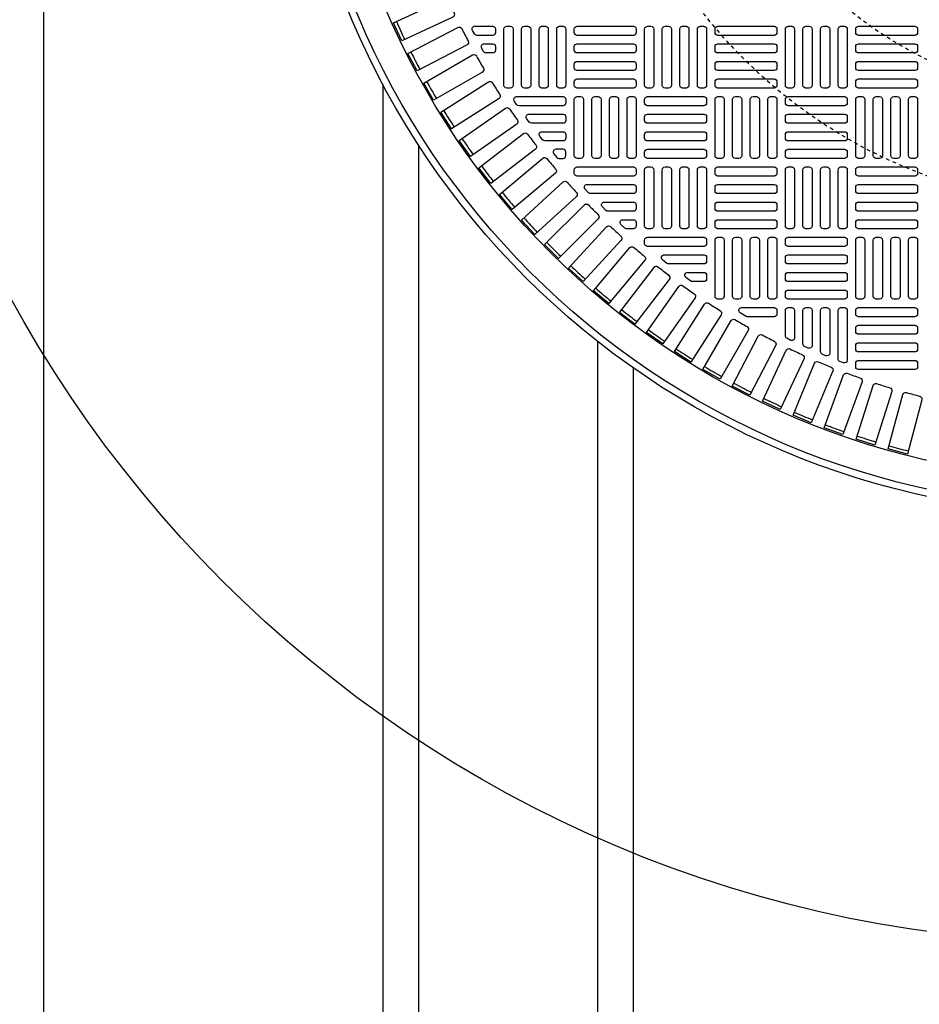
# Model space of a CAD drawing. Extents: x -169 to 2224, y 0 to 2796.
# Tile 483 of 530: x 1846 to 1871, y 1281 to 1308. Entities that reach past the tile are written whole.
import ezdxf

# ---------------------------------------------------------------- set-up
doc = ezdxf.new("R2010")
doc.units = 0
doc.header["$MEASUREMENT"] = 0
doc.linetypes.add('HIDDEN2', pattern=[0.28125, 0.1875, -0.09375])
doc.layers.get('DEFPOINTS').update_dxf_attribs({"linetype": 'CONTINUOUS'})
for name, color, linetype in [('TANK-MANHOLE-COVER-40', 2, 'CONTINUOUS'), ('TANK-MANHOLE-COVER-HATCH-40', 252, 'CONTINUOUS'), ('TANK-SLOPE', 3, 'CONTINUOUS'), ('TANK-UST-RIB', 7, 'CONTINUOUS')]:
    doc.layers.add(name, color=color, linetype=linetype)

msp = doc.modelspace()

# ---------------------------------------------------------------- linework, layer by layer
at = {"layer": 'DEFPOINTS', "color": 8, "linetype": 'HIDDEN2', "ltscale": 0.125}
msp.add_circle((1875.78648, 1317.01839), 14, dxfattribs=at)
msp.add_circle((1875.78648, 1317.01839), 14, dxfattribs=at)
at = {"layer": 'DEFPOINTS', "color": 8, "linetype": 'HIDDEN2', "ltscale": 0.5}
msp.add_circle((1875.78648, 1317.01839), 11, dxfattribs=at)
msp.add_circle((1875.78648, 1317.01839), 11, dxfattribs=at)
at = {"layer": 'TANK-MANHOLE-COVER-40', "color": 4, "linetype": 'Continuous'}
msp.add_circle((1875.78572, 1317.01839), 22.63902, dxfattribs=at)
at = {"layer": 'TANK-MANHOLE-COVER-40', "color": 1, "linetype": 'Continuous'}
msp.add_circle((1875.78572, 1317.01839), 22.44094, dxfattribs=at)
at = {"layer": 'TANK-MANHOLE-COVER-40', "color": 2, "linetype": 'Continuous'}
msp.add_circle((1875.78572, 1317.01839), 21.65354, dxfattribs=at)
at = {"layer": 'TANK-MANHOLE-COVER-HATCH-40', "linetype": 'Continuous'}
for points in [[(1857.61325, 1308.76078, 0.00491171), (1857.77898, 1308.40537, -0.41709369), (1857.74122, 1308.30003), (1856.31309, 1307.63408), (1856.08015, 1308.13362), (1857.50829, 1308.79957, -0.41709369), (1857.61325, 1308.76078)], [(1857.99074, 1307.97597, 0.00491171), (1858.17181, 1307.62812, -0.41709369), (1858.13869, 1307.52124), (1856.74096, 1306.79363), (1856.48646, 1307.28253), (1857.88418, 1308.01014, -0.41709369), (1857.99074, 1307.97597)], [(1858.4021, 1307.20837, 0.00491171), (1858.59818, 1306.86875, -0.41709369), (1858.56974, 1306.76052), (1857.20509, 1305.97264), (1856.9295, 1306.44997), (1858.29415, 1307.23786, -0.41709369), (1858.4021, 1307.20837)], [(1858.84655, 1306.45944, 0.00491171), (1859.05726, 1306.1287, -0.41709369), (1859.03357, 1306.01933), (1857.70458, 1305.17267), (1857.40843, 1305.63754), (1858.73742, 1306.4842, -0.41709369), (1858.84655, 1306.45944)], [(1859.32325, 1305.73061, 0.00491171), (1859.54818, 1305.40938, -0.41709369), (1859.52929, 1305.29909), (1858.23849, 1304.39526), (1857.92235, 1304.84676), (1859.21314, 1305.75059, -0.41709369), (1859.32325, 1305.73061)], [(1860.36969, 1304.33877, 0.00491171), (1860.62176, 1304.03836, -0.41709369), (1860.61255, 1303.92684), (1859.40544, 1302.91395), (1859.05115, 1303.33618), (1860.25826, 1304.34907, -0.41709369), (1860.36969, 1304.33877)], [(1861.53345, 1303.04342, 0.00491171), (1861.81075, 1302.76613, -0.41709369), (1861.8113, 1302.65423), (1860.69706, 1301.53999), (1860.30732, 1301.92974), (1861.42155, 1303.04397, -0.41709369), (1861.53345, 1303.04342)], [(1862.80569, 1301.85444, 0.00491171), (1863.10609, 1301.60236, -0.41709369), (1863.11639, 1301.49094), (1862.10351, 1300.28383), (1861.68128, 1300.63812), (1862.69416, 1301.84523, -0.41709369), (1862.80569, 1301.85444)], [(1863.78144, 1301.38847, -0.16819223), (1863.73275, 1301.40532), (1863.60763, 1301.50375, -0.71204699), (1863.65631, 1301.64438), (1864.76209, 1301.64438), (1864.76209, 1301.64438, -0.41421356), (1864.84083, 1301.56564), (1864.84083, 1301.46721), (1864.84083, 1301.46721, -0.41421356), (1864.76209, 1301.38847), (1863.75418, 1301.38847)], [(1863.47948, 1301.30269, 0.41709369), (1863.36847, 1301.28863), (1862.4092, 1300.03848), (1862.84648, 1299.70295), (1863.80575, 1300.95309, 0.41709369), (1863.7906, 1301.06396, -0.00491171), (1863.47948, 1301.30269)], [(1864.44754, 1300.89634, -0.15754945), (1864.40146, 1300.91123), (1864.26506, 1301.00966, -0.72778796), (1864.31113, 1301.15225), (1864.76209, 1301.15225), (1864.76209, 1301.15225, -0.41421356), (1864.84083, 1301.07351), (1864.84083, 1300.97508), (1864.84083, 1300.97508, -0.41421356), (1864.76209, 1300.89634), (1864.42209, 1300.89634)], [(1864.1767, 1300.78085, 0.00491171), (1864.49794, 1300.55592, -0.41709369), (1864.51791, 1300.44582), (1863.61409, 1299.15503), (1863.16258, 1299.47117), (1864.06641, 1300.76197, -0.41709369), (1864.1767, 1300.78085)], [(1864.89603, 1300.28993, 0.00491171), (1865.22676, 1300.07923, -0.41709369), (1865.25152, 1299.9701), (1864.40486, 1298.64111), (1863.94, 1298.93726), (1864.78666, 1300.26625, -0.41709369), (1864.89603, 1300.28993)], [(1865.98753, 1299.91209, -0.1342636), (1865.94746, 1299.92305), (1865.78096, 1300.02147, -0.76325856), (1865.82102, 1300.168), (1866.7306, 1300.168), (1866.7306, 1300.168, -0.41421356), (1866.80934, 1300.08926), (1866.80934, 1299.99083), (1866.80934, 1299.99083, -0.41421356), (1866.7306, 1299.91209), (1865.966, 1299.91209)], [(1865.63607, 1299.83085, 0.00491171), (1865.97569, 1299.63477, -0.41709369), (1866.00518, 1299.52683), (1865.2173, 1298.16217), (1864.73996, 1298.43776), (1865.52785, 1299.80242, -0.41709369), (1865.63607, 1299.83085)], [(1866.39545, 1299.40449, 0.00491171), (1866.74329, 1299.22341, -0.41709369), (1866.77746, 1299.11686), (1866.04985, 1297.71913), (1865.56095, 1297.97364), (1866.28856, 1299.37136, -0.41709369), (1866.39545, 1299.40449)], [(1867.17269, 1299.01166, 0.00491171), (1867.5281, 1298.84592, -0.41709369), (1867.56689, 1298.74096), (1866.90094, 1297.31283), (1866.4014, 1297.54577), (1867.06735, 1298.9739, -0.41709369), (1867.17269, 1299.01166)], [(1867.96633, 1298.6531, 0.00491171), (1868.32863, 1298.50303, -0.41709369), (1868.37196, 1298.39986), (1867.76894, 1296.94404), (1867.25972, 1297.15496), (1867.86274, 1298.61079, -0.41709369), (1867.96633, 1298.6531)], [(1868.77486, 1298.3295, 0.00491171), (1869.14336, 1298.19538, -0.41709369), (1869.19115, 1298.09419), (1868.6522, 1296.61346), (1868.13426, 1296.80197), (1868.67321, 1298.28271, -0.41709369), (1868.77486, 1298.3295)], [(1869.59673, 1298.04148, 0.00491171), (1869.97073, 1297.92356, -0.41709369), (1870.02289, 1297.82456), (1869.54904, 1296.32172), (1869.02337, 1296.48746), (1869.49722, 1297.9903, -0.41709369), (1869.59673, 1298.04148)], [(1870.43038, 1297.78958, 0.00491171), (1870.80917, 1297.68809, -0.41709369), (1870.8656, 1297.59145), (1870.45776, 1296.06938), (1869.92536, 1296.21203), (1870.3332, 1297.73411, -0.41709369), (1870.43038, 1297.78958)]]:
    msp.add_lwpolyline(points, format="xyb", dxfattribs=at)
for points in [[(1858.35859, 1308.04201), (1858.85658, 1308.04201), (1858.85658, 1308.04201, -0.41421356), (1858.93532, 1307.96327), (1858.93532, 1307.86485), (1858.93532, 1307.86485, -0.41421356), (1858.85658, 1307.78611), (1858.41541, 1307.78611, -0.26794919), (1858.34722, 1307.82548), (1858.29039, 1307.9239, -0.57735027)], [(1858.61652, 1307.54989), (1858.85658, 1307.54989), (1858.85658, 1307.54989, -0.41421356), (1858.93532, 1307.47115), (1858.93532, 1307.37272), (1858.93532, 1307.37272, -0.41421356), (1858.85658, 1307.29398), (1858.67133, 1307.29398, -0.27209959), (1858.60254, 1307.33441), (1858.54773, 1307.43284, -0.57220395)], [(1859.52508, 1306.07351), (1860.82509, 1306.07351), (1860.82509, 1306.07351, -0.41421356), (1860.90383, 1305.99477), (1860.90383, 1305.89634), (1860.90383, 1305.89634, -0.41421356), (1860.82509, 1305.8176), (1859.59185, 1305.8176, -0.24862232), (1859.52669, 1305.85214), (1859.45992, 1305.95057, -0.60176538)], [(1859.86984, 1305.58138), (1860.82509, 1305.58138), (1860.82509, 1305.58138, -0.41421356), (1860.90383, 1305.50264), (1860.90383, 1305.40422), (1860.90383, 1305.40422, -0.41421356), (1860.82509, 1305.32548), (1859.94109, 1305.32548, -0.24054885), (1859.8773, 1305.35805), (1859.80606, 1305.45647, -0.61218964)], [(1859.83091, 1305.02377, 0.00491946), (1860.07001, 1304.71216, -0.41709369), (1860.05595, 1304.60114), (1858.80581, 1303.64188), (1858.47027, 1304.07916), (1859.72091, 1305.0388, -0.41710279)], [(1860.23781, 1305.08926), (1860.82509, 1305.08926), (1860.82509, 1305.08926, -0.41421356), (1860.90383, 1305.01052), (1860.90383, 1304.91209), (1860.90383, 1304.91209, -0.41421356), (1860.82509, 1304.83335), (1860.31384, 1304.83335, -0.23232365), (1860.25153, 1304.86396), (1860.1755, 1304.96238, -0.62295027)], [(1860.82509, 1304.59713), (1860.82509, 1304.59713), (1860.63069, 1304.59713, 0.63408546), (1860.56994, 1304.46829), (1860.65111, 1304.36987, 0.2239262), (1860.71186, 1304.34123), (1860.82509, 1304.34123, 0.41421356), (1860.90383, 1304.41997), (1860.90383, 1304.41997), (1860.90383, 1304.51839, 0.41421356)], [(1861.14005, 1304.02627, -0.41421356), (1861.21879, 1304.10501), (1862.79359, 1304.10501, -0.41421356), (1862.87233, 1304.02627), (1862.87233, 1303.92784, -0.41421356), (1862.79359, 1303.8491), (1861.21879, 1303.8491, -0.41421356), (1861.14005, 1303.92784)], [(1861.19804, 1303.27746), (1860.03626, 1302.21288), (1859.66389, 1302.61925), (1860.82567, 1303.68383, -0.41709369), (1860.93744, 1303.6784, 0.00491171), (1861.20237, 1303.38927, -0.41709369)], [(1861.49948, 1303.61288), (1862.79359, 1303.61288), (1862.79359, 1303.61288, -0.41421356), (1862.87233, 1303.53414), (1862.87233, 1303.43571), (1862.87233, 1303.43571, -0.41421356), (1862.79359, 1303.35697), (1861.59232, 1303.35697, -0.20651443), (1861.53504, 1303.38169), (1861.4422, 1303.48011, -0.6576677)], [(1861.98063, 1303.12075), (1862.79359, 1303.12075), (1862.79359, 1303.12075, -0.41421356), (1862.87233, 1303.04201), (1862.87233, 1302.94359), (1862.87233, 1302.94359, -0.41421356), (1862.79359, 1302.86485), (1862.08018, 1302.86485, -0.19743793), (1862.02482, 1302.8876), (1861.92527, 1302.98602, -0.67023271)], [(1862.4974, 1302.62863), (1862.79359, 1302.62863), (1862.79359, 1302.62863, -0.41421356), (1862.87233, 1302.54989), (1862.87233, 1302.45146), (1862.87233, 1302.45146, -0.41421356), (1862.79359, 1302.37272), (1862.60443, 1302.37272, -0.1880618), (1862.55113, 1302.3935), (1862.4441, 1302.49193, -0.68341411)], [(1862.45115, 1302.05834), (1861.38658, 1300.89657), (1860.98021, 1301.26894), (1862.04478, 1302.43072, -0.41709369), (1862.1566, 1302.43505, 0.00491171), (1862.44572, 1302.17011, -0.41709369)], [(1864.84083, 1301.95934, -0.41421356), (1864.76209, 1301.8806), (1863.18729, 1301.8806, -0.41421356), (1863.10855, 1301.95934), (1863.10855, 1302.05776, -0.41421356), (1863.18729, 1302.1365), (1864.76209, 1302.1365, -0.41421356), (1864.84083, 1302.05776)], [(1867.04556, 1299.3816), (1867.04556, 1300.08926), (1867.04556, 1300.08926, -0.41421356), (1867.1243, 1300.168), (1867.22272, 1300.168), (1867.22272, 1300.168, -0.41421356), (1867.30146, 1300.08926), (1867.30146, 1299.32478, -0.57735027), (1867.18335, 1299.25659), (1867.08493, 1299.31341, -0.26794919)], [(1867.53768, 1299.15213), (1867.53768, 1300.08926), (1867.53768, 1300.08926, -0.41421356), (1867.61642, 1300.168), (1867.71485, 1300.168), (1867.71485, 1300.168, -0.41421356), (1867.79359, 1300.08926), (1867.79359, 1299.10766, -0.54471323), (1867.68243, 1299.03591), (1867.58401, 1299.08037, -0.2947387)], [(1868.02981, 1298.9352), (1868.02981, 1300.08926), (1868.02981, 1300.08926, -0.41421356), (1868.10855, 1300.168), (1868.20698, 1300.168), (1868.20698, 1300.168, -0.41421356), (1868.28572, 1300.08926), (1868.28572, 1298.89393, -0.53592322), (1868.17652, 1298.82131), (1868.0781, 1298.86259, -0.30214843)], [(1868.52194, 1298.73409), (1868.52194, 1300.08926), (1868.52194, 1300.08926, -0.41421356), (1868.60068, 1300.168), (1868.6991, 1300.168), (1868.6991, 1300.168, -0.41421356), (1868.77784, 1300.08926), (1868.77784, 1298.69589, -0.52729524), (1868.67061, 1298.62249), (1868.57219, 1298.66068, -0.30950451)]]:
    msp.add_lwpolyline(points, format="xyb", close=True, dxfattribs=at)
at = {"layer": 'TANK-MANHOLE-COVER-HATCH-40', "linetype": 'Continuous', "flags": 128}
for points in [[(1859.34871, 1308.04201, -0.41421356), (1859.42745, 1307.96327), (1859.42745, 1306.38847, -0.41421356), (1859.34871, 1306.30973), (1859.25028, 1306.30973, -0.41421356), (1859.17154, 1306.38847), (1859.17154, 1307.96327, -0.41421356), (1859.25028, 1308.04201)], [(1859.84083, 1308.04201, -0.41421356), (1859.91957, 1307.96327), (1859.91957, 1306.38847, -0.41421356), (1859.84083, 1306.30973), (1859.74241, 1306.30973, -0.41421356), (1859.66367, 1306.38847), (1859.66367, 1307.96327, -0.41421356), (1859.74241, 1308.04201)], [(1860.33296, 1308.04201, -0.41421356), (1860.4117, 1307.96327), (1860.4117, 1306.38847, -0.41421356), (1860.33296, 1306.30973), (1860.23453, 1306.30973, -0.41421356), (1860.15579, 1306.38847), (1860.15579, 1307.96327, -0.41421356), (1860.23453, 1308.04201)], [(1860.82509, 1308.04201, -0.41421356), (1860.90383, 1307.96327), (1860.90383, 1306.38847, -0.41421356), (1860.82509, 1306.30973), (1860.72666, 1306.30973, -0.41421356), (1860.64792, 1306.38847), (1860.64792, 1307.96327, -0.41421356), (1860.72666, 1308.04201)], [(1861.14005, 1307.96327, -0.41421356), (1861.21879, 1308.04201), (1862.79359, 1308.04201, -0.41421356), (1862.87233, 1307.96327), (1862.87233, 1307.86485, -0.41421356), (1862.79359, 1307.78611), (1861.21879, 1307.78611, -0.41421356), (1861.14005, 1307.86485)], [(1863.28572, 1308.04201, -0.41421356), (1863.36446, 1307.96327), (1863.36446, 1306.38847, -0.41421356), (1863.28572, 1306.30973), (1863.18729, 1306.30973, -0.41421356), (1863.10855, 1306.38847), (1863.10855, 1307.96327, -0.41421356), (1863.18729, 1308.04201)], [(1863.77784, 1308.04201, -0.41421356), (1863.85658, 1307.96327), (1863.85658, 1306.38847, -0.41421356), (1863.77784, 1306.30973), (1863.67942, 1306.30973, -0.41421356), (1863.60068, 1306.38847), (1863.60068, 1307.96327, -0.41421356), (1863.67942, 1308.04201)], [(1864.26997, 1308.04201, -0.41421356), (1864.34871, 1307.96327), (1864.34871, 1306.38847, -0.41421356), (1864.26997, 1306.30973), (1864.17154, 1306.30973, -0.41421356), (1864.0928, 1306.38847), (1864.0928, 1307.96327, -0.41421356), (1864.17154, 1308.04201)], [(1864.76209, 1308.04201, -0.41421356), (1864.84083, 1307.96327), (1864.84083, 1306.38847, -0.41421356), (1864.76209, 1306.30973), (1864.66367, 1306.30973, -0.41421356), (1864.58493, 1306.38847), (1864.58493, 1307.96327, -0.41421356), (1864.66367, 1308.04201)], [(1865.07705, 1307.96327, -0.41421356), (1865.15579, 1308.04201), (1866.7306, 1308.04201, -0.41421356), (1866.80934, 1307.96327), (1866.80934, 1307.86485, -0.41421356), (1866.7306, 1307.78611), (1865.15579, 1307.78611, -0.41421356), (1865.07705, 1307.86485)], [(1867.22272, 1308.04201, -0.41421356), (1867.30146, 1307.96327), (1867.30146, 1306.38847, -0.41421356), (1867.22272, 1306.30973), (1867.1243, 1306.30973, -0.41421356), (1867.04556, 1306.38847), (1867.04556, 1307.96327, -0.41421356), (1867.1243, 1308.04201)], [(1867.71485, 1308.04201, -0.41421356), (1867.79359, 1307.96327), (1867.79359, 1306.38847, -0.41421356), (1867.71485, 1306.30973), (1867.61642, 1306.30973, -0.41421356), (1867.53768, 1306.38847), (1867.53768, 1307.96327, -0.41421356), (1867.61642, 1308.04201)], [(1868.20698, 1308.04201, -0.41421356), (1868.28572, 1307.96327), (1868.28572, 1306.38847, -0.41421356), (1868.20698, 1306.30973), (1868.10855, 1306.30973, -0.41421356), (1868.02981, 1306.38847), (1868.02981, 1307.96327, -0.41421356), (1868.10855, 1308.04201)], [(1868.6991, 1308.04201, -0.41421356), (1868.77784, 1307.96327), (1868.77784, 1306.38847, -0.41421356), (1868.6991, 1306.30973), (1868.60068, 1306.30973, -0.41421356), (1868.52194, 1306.38847), (1868.52194, 1307.96327, -0.41421356), (1868.60068, 1308.04201)], [(1869.01406, 1307.96327, -0.41421356), (1869.0928, 1308.04201), (1870.66761, 1308.04201, -0.41421356), (1870.74635, 1307.96327), (1870.74635, 1307.86485, -0.41421356), (1870.66761, 1307.78611), (1869.0928, 1307.78611, -0.41421356), (1869.01406, 1307.86485)], [(1861.14005, 1307.47115, -0.41421356), (1861.21879, 1307.54989), (1862.79359, 1307.54989, -0.41421356), (1862.87233, 1307.47115), (1862.87233, 1307.37272, -0.41421356), (1862.79359, 1307.29398), (1861.21879, 1307.29398, -0.41421356), (1861.14005, 1307.37272)], [(1865.07705, 1307.47115, -0.41421356), (1865.15579, 1307.54989), (1866.7306, 1307.54989, -0.41421356), (1866.80934, 1307.47115), (1866.80934, 1307.37272, -0.41421356), (1866.7306, 1307.29398), (1865.15579, 1307.29398, -0.41421356), (1865.07705, 1307.37272)], [(1869.01406, 1307.47115, -0.41421356), (1869.0928, 1307.54989), (1870.66761, 1307.54989, -0.41421356), (1870.74635, 1307.47115), (1870.74635, 1307.37272, -0.41421356), (1870.66761, 1307.29398), (1869.0928, 1307.29398, -0.41421356), (1869.01406, 1307.37272)], [(1861.14005, 1306.97902, -0.41421356), (1861.21879, 1307.05776), (1862.79359, 1307.05776, -0.41421356), (1862.87233, 1306.97902), (1862.87233, 1306.8806, -0.41421356), (1862.79359, 1306.80186), (1861.21879, 1306.80186, -0.41421356), (1861.14005, 1306.8806)], [(1865.07705, 1306.97902, -0.41421356), (1865.15579, 1307.05776), (1866.7306, 1307.05776, -0.41421356), (1866.80934, 1306.97902), (1866.80934, 1306.8806, -0.41421356), (1866.7306, 1306.80186), (1865.15579, 1306.80186, -0.41421356), (1865.07705, 1306.8806)], [(1869.01406, 1306.97902, -0.41421356), (1869.0928, 1307.05776), (1870.66761, 1307.05776, -0.41421356), (1870.74635, 1306.97902), (1870.74635, 1306.8806, -0.41421356), (1870.66761, 1306.80186), (1869.0928, 1306.80186, -0.41421356), (1869.01406, 1306.8806)], [(1861.14005, 1306.4869, -0.41421356), (1861.21879, 1306.56564), (1862.79359, 1306.56564, -0.41421356), (1862.87233, 1306.4869), (1862.87233, 1306.38847, -0.41421356), (1862.79359, 1306.30973), (1861.21879, 1306.30973, -0.41421356), (1861.14005, 1306.38847)], [(1865.07705, 1306.4869, -0.41421356), (1865.15579, 1306.56564), (1866.7306, 1306.56564, -0.41421356), (1866.80934, 1306.4869), (1866.80934, 1306.38847, -0.41421356), (1866.7306, 1306.30973), (1865.15579, 1306.30973, -0.41421356), (1865.07705, 1306.38847)], [(1869.01406, 1306.4869, -0.41421356), (1869.0928, 1306.56564), (1870.66761, 1306.56564, -0.41421356), (1870.74635, 1306.4869), (1870.74635, 1306.38847, -0.41421356), (1870.66761, 1306.30973), (1869.0928, 1306.30973, -0.41421356), (1869.01406, 1306.38847)], [(1861.31721, 1306.07351, -0.41421356), (1861.39595, 1305.99477), (1861.39595, 1304.41997, -0.41421356), (1861.31721, 1304.34123), (1861.21879, 1304.34123, -0.41421356), (1861.14005, 1304.41997), (1861.14005, 1305.99477, -0.41421356), (1861.21879, 1306.07351)], [(1861.80934, 1306.07351, -0.41421356), (1861.88808, 1305.99477), (1861.88808, 1304.41997, -0.41421356), (1861.80934, 1304.34123), (1861.71091, 1304.34123, -0.41421356), (1861.63217, 1304.41997), (1861.63217, 1305.99477, -0.41421356), (1861.71091, 1306.07351)], [(1862.30146, 1306.07351, -0.41421356), (1862.3802, 1305.99477), (1862.3802, 1304.41997, -0.41421356), (1862.30146, 1304.34123), (1862.20304, 1304.34123, -0.41421356), (1862.1243, 1304.41997), (1862.1243, 1305.99477, -0.41421356), (1862.20304, 1306.07351)], [(1862.79359, 1306.07351, -0.41421356), (1862.87233, 1305.99477), (1862.87233, 1304.41997, -0.41421356), (1862.79359, 1304.34123), (1862.69516, 1304.34123, -0.41421356), (1862.61642, 1304.41997), (1862.61642, 1305.99477, -0.41421356), (1862.69516, 1306.07351)], [(1864.84083, 1305.89634, -0.41421356), (1864.76209, 1305.8176), (1863.18729, 1305.8176, -0.41421356), (1863.10855, 1305.89634), (1863.10855, 1305.99477, -0.41421356), (1863.18729, 1306.07351), (1864.76209, 1306.07351, -0.41421356), (1864.84083, 1305.99477)], [(1865.25422, 1306.07351, -0.41421356), (1865.33296, 1305.99477), (1865.33296, 1304.41997, -0.41421356), (1865.25422, 1304.34123), (1865.15579, 1304.34123, -0.41421356), (1865.07705, 1304.41997), (1865.07705, 1305.99477, -0.41421356), (1865.15579, 1306.07351)], [(1865.74635, 1306.07351, -0.41421356), (1865.82509, 1305.99477), (1865.82509, 1304.41997, -0.41421356), (1865.74635, 1304.34123), (1865.64792, 1304.34123, -0.41421356), (1865.56918, 1304.41997), (1865.56918, 1305.99477, -0.41421356), (1865.64792, 1306.07351)], [(1866.23847, 1306.07351, -0.41421356), (1866.31721, 1305.99477), (1866.31721, 1304.41997, -0.41421356), (1866.23847, 1304.34123), (1866.14005, 1304.34123, -0.41421356), (1866.06131, 1304.41997), (1866.06131, 1305.99477, -0.41421356), (1866.14005, 1306.07351)], [(1866.7306, 1306.07351, -0.41421356), (1866.80934, 1305.99477), (1866.80934, 1304.41997, -0.41421356), (1866.7306, 1304.34123), (1866.63217, 1304.34123, -0.41421356), (1866.55343, 1304.41997), (1866.55343, 1305.99477, -0.41421356), (1866.63217, 1306.07351)], [(1868.77784, 1305.89634, -0.41421356), (1868.6991, 1305.8176), (1867.1243, 1305.8176, -0.41421356), (1867.04556, 1305.89634), (1867.04556, 1305.99477, -0.41421356), (1867.1243, 1306.07351), (1868.6991, 1306.07351, -0.41421356), (1868.77784, 1305.99477)], [(1869.19123, 1306.07351, -0.41421356), (1869.26997, 1305.99477), (1869.26997, 1304.41997, -0.41421356), (1869.19123, 1304.34123), (1869.0928, 1304.34123, -0.41421356), (1869.01406, 1304.41997), (1869.01406, 1305.99477, -0.41421356), (1869.0928, 1306.07351)], [(1869.68335, 1306.07351, -0.41421356), (1869.76209, 1305.99477), (1869.76209, 1304.41997, -0.41421356), (1869.68335, 1304.34123), (1869.58493, 1304.34123, -0.41421356), (1869.50619, 1304.41997), (1869.50619, 1305.99477, -0.41421356), (1869.58493, 1306.07351)], [(1870.17548, 1306.07351, -0.41421356), (1870.25422, 1305.99477), (1870.25422, 1304.41997, -0.41421356), (1870.17548, 1304.34123), (1870.07705, 1304.34123, -0.41421356), (1869.99831, 1304.41997), (1869.99831, 1305.99477, -0.41421356), (1870.07705, 1306.07351)], [(1870.66761, 1306.07351, -0.41421356), (1870.74635, 1305.99477), (1870.74635, 1304.41997, -0.41421356), (1870.66761, 1304.34123), (1870.56918, 1304.34123, -0.41421356), (1870.49044, 1304.41997), (1870.49044, 1305.99477, -0.41421356), (1870.56918, 1306.07351)], [(1864.84083, 1305.40422, -0.41421356), (1864.76209, 1305.32548), (1863.18729, 1305.32548, -0.41421356), (1863.10855, 1305.40422), (1863.10855, 1305.50264, -0.41421356), (1863.18729, 1305.58138), (1864.76209, 1305.58138, -0.41421356), (1864.84083, 1305.50264)], [(1868.77784, 1305.40422, -0.41421356), (1868.6991, 1305.32548), (1867.1243, 1305.32548, -0.41421356), (1867.04556, 1305.40422), (1867.04556, 1305.50264, -0.41421356), (1867.1243, 1305.58138), (1868.6991, 1305.58138, -0.41421356), (1868.77784, 1305.50264)], [(1864.84083, 1304.91209, -0.41421356), (1864.76209, 1304.83335), (1863.18729, 1304.83335, -0.41421356), (1863.10855, 1304.91209), (1863.10855, 1305.01052, -0.41421356), (1863.18729, 1305.08926), (1864.76209, 1305.08926, -0.41421356), (1864.84083, 1305.01052)], [(1868.77784, 1304.91209, -0.41421356), (1868.6991, 1304.83335), (1867.1243, 1304.83335, -0.41421356), (1867.04556, 1304.91209), (1867.04556, 1305.01052, -0.41421356), (1867.1243, 1305.08926), (1868.6991, 1305.08926, -0.41421356), (1868.77784, 1305.01052)], [(1864.84083, 1304.41997, -0.41421356), (1864.76209, 1304.34123), (1863.18729, 1304.34123, -0.41421356), (1863.10855, 1304.41997), (1863.10855, 1304.51839, -0.41421356), (1863.18729, 1304.59713), (1864.76209, 1304.59713, -0.41421356), (1864.84083, 1304.51839)], [(1868.77784, 1304.41997, -0.41421356), (1868.6991, 1304.34123), (1867.1243, 1304.34123, -0.41421356), (1867.04556, 1304.41997), (1867.04556, 1304.51839, -0.41421356), (1867.1243, 1304.59713), (1868.6991, 1304.59713, -0.41421356), (1868.77784, 1304.51839)], [(1863.28572, 1304.10501, -0.41421356), (1863.36446, 1304.02627), (1863.36446, 1302.45146, -0.41421356), (1863.28572, 1302.37272), (1863.18729, 1302.37272, -0.41421356), (1863.10855, 1302.45146), (1863.10855, 1304.02627, -0.41421356), (1863.18729, 1304.10501)], [(1863.77784, 1304.10501, -0.41421356), (1863.85658, 1304.02627), (1863.85658, 1302.45146, -0.41421356), (1863.77784, 1302.37272), (1863.67942, 1302.37272, -0.41421356), (1863.60068, 1302.45146), (1863.60068, 1304.02627, -0.41421356), (1863.67942, 1304.10501)], [(1864.26997, 1304.10501, -0.41421356), (1864.34871, 1304.02627), (1864.34871, 1302.45146, -0.41421356), (1864.26997, 1302.37272), (1864.17154, 1302.37272, -0.41421356), (1864.0928, 1302.45146), (1864.0928, 1304.02627, -0.41421356), (1864.17154, 1304.10501)], [(1864.76209, 1304.10501, -0.41421356), (1864.84083, 1304.02627), (1864.84083, 1302.45146, -0.41421356), (1864.76209, 1302.37272), (1864.66367, 1302.37272, -0.41421356), (1864.58493, 1302.45146), (1864.58493, 1304.02627, -0.41421356), (1864.66367, 1304.10501)], [(1865.07705, 1304.02627, -0.41421356), (1865.15579, 1304.10501), (1866.7306, 1304.10501, -0.41421356), (1866.80934, 1304.02627), (1866.80934, 1303.92784, -0.41421356), (1866.7306, 1303.8491), (1865.15579, 1303.8491, -0.41421356), (1865.07705, 1303.92784)], [(1867.22272, 1304.10501, -0.41421356), (1867.30146, 1304.02627), (1867.30146, 1302.45146, -0.41421356), (1867.22272, 1302.37272), (1867.1243, 1302.37272, -0.41421356), (1867.04556, 1302.45146), (1867.04556, 1304.02627, -0.41421356), (1867.1243, 1304.10501)], [(1867.71485, 1304.10501, -0.41421356), (1867.79359, 1304.02627), (1867.79359, 1302.45146, -0.41421356), (1867.71485, 1302.37272), (1867.61642, 1302.37272, -0.41421356), (1867.53768, 1302.45146), (1867.53768, 1304.02627, -0.41421356), (1867.61642, 1304.10501)], [(1868.20698, 1304.10501, -0.41421356), (1868.28572, 1304.02627), (1868.28572, 1302.45146, -0.41421356), (1868.20698, 1302.37272), (1868.10855, 1302.37272, -0.41421356), (1868.02981, 1302.45146), (1868.02981, 1304.02627, -0.41421356), (1868.10855, 1304.10501)], [(1868.6991, 1304.10501, -0.41421356), (1868.77784, 1304.02627), (1868.77784, 1302.45146, -0.41421356), (1868.6991, 1302.37272), (1868.60068, 1302.37272, -0.41421356), (1868.52194, 1302.45146), (1868.52194, 1304.02627, -0.41421356), (1868.60068, 1304.10501)], [(1869.01406, 1304.02627, -0.41421356), (1869.0928, 1304.10501), (1870.66761, 1304.10501, -0.41421356), (1870.74635, 1304.02627), (1870.74635, 1303.92784, -0.41421356), (1870.66761, 1303.8491), (1869.0928, 1303.8491, -0.41421356), (1869.01406, 1303.92784)], [(1865.07705, 1303.53414, -0.41421356), (1865.15579, 1303.61288), (1866.7306, 1303.61288, -0.41421356), (1866.80934, 1303.53414), (1866.80934, 1303.43571, -0.41421356), (1866.7306, 1303.35697), (1865.15579, 1303.35697, -0.41421356), (1865.07705, 1303.43571)], [(1869.01406, 1303.53414, -0.41421356), (1869.0928, 1303.61288), (1870.66761, 1303.61288, -0.41421356), (1870.74635, 1303.53414), (1870.74635, 1303.43571, -0.41421356), (1870.66761, 1303.35697), (1869.0928, 1303.35697, -0.41421356), (1869.01406, 1303.43571)], [(1865.07705, 1303.04201, -0.41421356), (1865.15579, 1303.12075), (1866.7306, 1303.12075, -0.41421356), (1866.80934, 1303.04201), (1866.80934, 1302.94359, -0.41421356), (1866.7306, 1302.86485), (1865.15579, 1302.86485, -0.41421356), (1865.07705, 1302.94359)], [(1869.01406, 1303.04201, -0.41421356), (1869.0928, 1303.12075), (1870.66761, 1303.12075, -0.41421356), (1870.74635, 1303.04201), (1870.74635, 1302.94359, -0.41421356), (1870.66761, 1302.86485), (1869.0928, 1302.86485, -0.41421356), (1869.01406, 1302.94359)], [(1865.07705, 1302.54989, -0.41421356), (1865.15579, 1302.62863), (1866.7306, 1302.62863, -0.41421356), (1866.80934, 1302.54989), (1866.80934, 1302.45146, -0.41421356), (1866.7306, 1302.37272), (1865.15579, 1302.37272, -0.41421356), (1865.07705, 1302.45146)], [(1869.01406, 1302.54989, -0.41421356), (1869.0928, 1302.62863), (1870.66761, 1302.62863, -0.41421356), (1870.74635, 1302.54989), (1870.74635, 1302.45146, -0.41421356), (1870.66761, 1302.37272), (1869.0928, 1302.37272, -0.41421356), (1869.01406, 1302.45146)], [(1865.25422, 1302.1365, -0.41421356), (1865.33296, 1302.05776), (1865.33296, 1300.48296, -0.41421356), (1865.25422, 1300.40422), (1865.15579, 1300.40422, -0.41421356), (1865.07705, 1300.48296), (1865.07705, 1302.05776, -0.41421356), (1865.15579, 1302.1365)], [(1865.74635, 1302.1365, -0.41421356), (1865.82509, 1302.05776), (1865.82509, 1300.48296, -0.41421356), (1865.74635, 1300.40422), (1865.64792, 1300.40422, -0.41421356), (1865.56918, 1300.48296), (1865.56918, 1302.05776, -0.41421356), (1865.64792, 1302.1365)], [(1866.23847, 1302.1365, -0.41421356), (1866.31721, 1302.05776), (1866.31721, 1300.48296, -0.41421356), (1866.23847, 1300.40422), (1866.14005, 1300.40422, -0.41421356), (1866.06131, 1300.48296), (1866.06131, 1302.05776, -0.41421356), (1866.14005, 1302.1365)], [(1866.7306, 1302.1365, -0.41421356), (1866.80934, 1302.05776), (1866.80934, 1300.48296, -0.41421356), (1866.7306, 1300.40422), (1866.63217, 1300.40422, -0.41421356), (1866.55343, 1300.48296), (1866.55343, 1302.05776, -0.41421356), (1866.63217, 1302.1365)], [(1868.77784, 1301.95934, -0.41421356), (1868.6991, 1301.8806), (1867.1243, 1301.8806, -0.41421356), (1867.04556, 1301.95934), (1867.04556, 1302.05776, -0.41421356), (1867.1243, 1302.1365), (1868.6991, 1302.1365, -0.41421356), (1868.77784, 1302.05776)], [(1869.19123, 1302.1365, -0.41421356), (1869.26997, 1302.05776), (1869.26997, 1300.48296, -0.41421356), (1869.19123, 1300.40422), (1869.0928, 1300.40422, -0.41421356), (1869.01406, 1300.48296), (1869.01406, 1302.05776, -0.41421356), (1869.0928, 1302.1365)], [(1869.68335, 1302.1365, -0.41421356), (1869.76209, 1302.05776), (1869.76209, 1300.48296, -0.41421356), (1869.68335, 1300.40422), (1869.58493, 1300.40422, -0.41421356), (1869.50619, 1300.48296), (1869.50619, 1302.05776, -0.41421356), (1869.58493, 1302.1365)], [(1870.17548, 1302.1365, -0.41421356), (1870.25422, 1302.05776), (1870.25422, 1300.48296, -0.41421356), (1870.17548, 1300.40422), (1870.07705, 1300.40422, -0.41421356), (1869.99831, 1300.48296), (1869.99831, 1302.05776, -0.41421356), (1870.07705, 1302.1365)], [(1870.66761, 1302.1365, -0.41421356), (1870.74635, 1302.05776), (1870.74635, 1300.48296, -0.41421356), (1870.66761, 1300.40422), (1870.56918, 1300.40422, -0.41421356), (1870.49044, 1300.48296), (1870.49044, 1302.05776, -0.41421356), (1870.56918, 1302.1365)], [(1868.77784, 1301.46721, -0.41421356), (1868.6991, 1301.38847), (1867.1243, 1301.38847, -0.41421356), (1867.04556, 1301.46721), (1867.04556, 1301.56564, -0.41421356), (1867.1243, 1301.64438), (1868.6991, 1301.64438, -0.41421356), (1868.77784, 1301.56564)], [(1868.77784, 1300.97508, -0.41421356), (1868.6991, 1300.89634), (1867.1243, 1300.89634, -0.41421356), (1867.04556, 1300.97508), (1867.04556, 1301.07351, -0.41421356), (1867.1243, 1301.15225), (1868.6991, 1301.15225, -0.41421356), (1868.77784, 1301.07351)], [(1868.77784, 1300.48296, -0.41421356), (1868.6991, 1300.40422), (1867.1243, 1300.40422, -0.41421356), (1867.04556, 1300.48296), (1867.04556, 1300.58138, -0.41421356), (1867.1243, 1300.66012), (1868.6991, 1300.66012, -0.41421356), (1868.77784, 1300.58138)], [(1869.01406, 1300.08926, -0.41421356), (1869.0928, 1300.168), (1870.66761, 1300.168, -0.41421356), (1870.74635, 1300.08926), (1870.74635, 1299.99083, -0.41421356), (1870.66761, 1299.91209), (1869.0928, 1299.91209, -0.41421356), (1869.01406, 1299.99083)], [(1869.01406, 1299.59713, -0.41421356), (1869.0928, 1299.67587), (1870.66761, 1299.67587, -0.41421356), (1870.74635, 1299.59713), (1870.74635, 1299.49871, -0.41421356), (1870.66761, 1299.41997), (1869.0928, 1299.41997, -0.41421356), (1869.01406, 1299.49871)], [(1869.01406, 1299.10501, -0.41421356), (1869.0928, 1299.18375), (1870.66761, 1299.18375, -0.41421356), (1870.74635, 1299.10501), (1870.74635, 1299.00658, -0.41421356), (1870.66761, 1298.92784), (1869.0928, 1298.92784, -0.41421356), (1869.01406, 1299.00658)], [(1869.01406, 1298.61288, -0.41421356), (1869.0928, 1298.69162), (1870.66761, 1298.69162, -0.41421356), (1870.74635, 1298.61288), (1870.74635, 1298.51445, -0.41421356), (1870.66761, 1298.43571), (1869.0928, 1298.43571, -0.41421356), (1869.01406, 1298.51445)]]:
    msp.add_lwpolyline(points, format="xyb", close=True, dxfattribs=at)
at = {"layer": 'TANK-MANHOLE-COVER-HATCH-40', "linetype": 'Continuous'}
for start, end in [(204.266426, 205.733574), (206.766426, 208.233574), (209.266426, 210.733574), (211.766426, 213.233574), (214.266426, 215.733574), (216.766426, 218.233574), (219.266426, 220.733574), (221.766426, 223.233574), (224.266426, 225.733574), (226.766426, 228.233574), (229.266426, 230.733574), (231.766426, 233.233574), (234.266426, 235.733574), (236.766426, 238.233574), (239.266426, 240.733574), (241.766426, 243.233574), (244.266426, 245.733574), (246.766426, 248.233574), (249.266426, 250.733574), (251.766426, 253.233574), (254.266426, 255.733574)]:
    msp.add_arc((1875.78572, 1317.01839), 21.52559, start, end, dxfattribs=at)
at = {"layer": 'TANK-SLOPE'}
msp.add_circle((1875.78572, 1317.01839), 34.63902, dxfattribs=at)
at = {"layer": 'TANK-UST-RIB'}
for p, q in [((1846.28572, 1378.01839), (1846.28572, 1256.01839)), ((1855.78572, 1306.4106), (1855.78572, 1256.01839)), ((1856.78572, 1304.70883), (1856.78572, 1254.01839)), ((1861.78572, 1299.22723), (1861.78572, 1254.01839)), ((1862.78572, 1298.48396), (1862.78572, 1256.01839))]:
    msp.add_line(p, q, dxfattribs=at)

doc.saveas('drawing.dxf')
